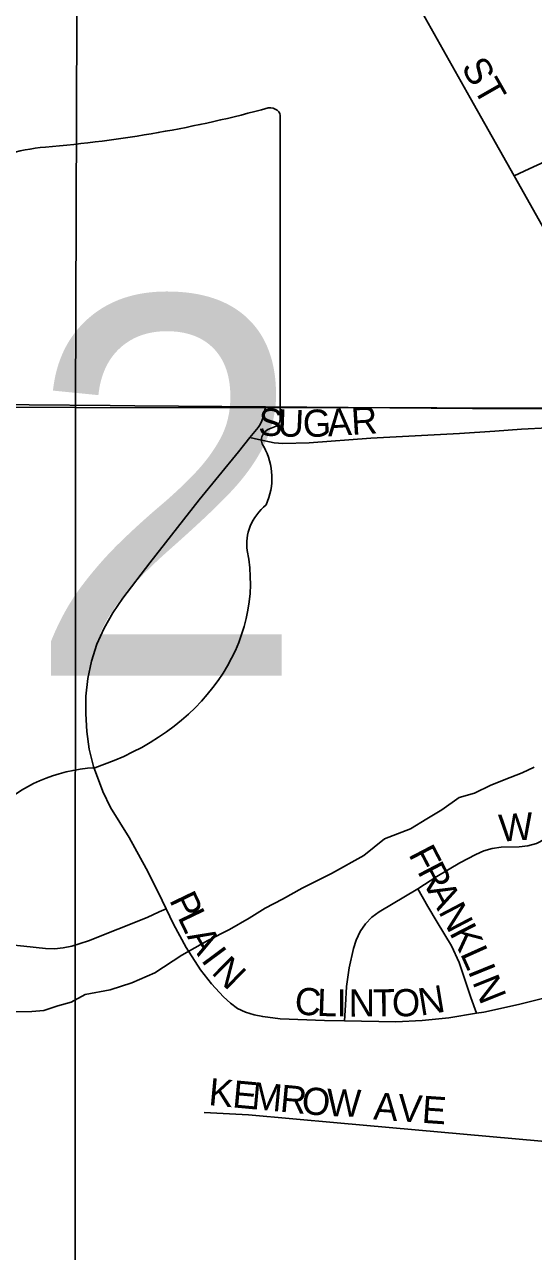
# Model space of a CAD drawing. Extents: x 1985906 to 2360102, y 891258 to 1222054.
# Drawn here: x 2119699 to 2120635, y 1018554 to 1020811 of the extents above; entities that cross this region are included whole.
import ezdxf

# ---------------------------------------------------------------- set-up
doc = ezdxf.new("R2010")
doc.units = 0
for name, color, linetype in [('GM_X_City_Street', 7, 'Continuous'), ('GM_X_City_Street_Text', 7, 'Continuous'), ('GM_X_Minor_River', 7, 'Continuous'), ('GM_X_Section', 7, 'Continuous'), ('GM_X_State_Route', 7, 'Continuous'), ('GM_X_State_Shield', 7, 'Continuous')]:
    doc.layers.add(name, color=color, linetype=linetype)

msp = doc.modelspace()

# ---------------------------------------------------------------- linework, layer by layer
at = {"layer": 'GM_X_City_Street'}
for points in [[(2120598.9, 1020532.6), (2120518.2, 1020675.7), (2120418.7, 1020852.6), (2120370.7, 1020939.9), (2120339.7, 1020995.3), (2120296.5, 1021071.9), (2120271.2, 1021113.5), (2120253, 1021137.8), (2120246.3, 1021145.6)], [(2120598.9, 1020532.6), (2120626.9, 1020545.4), (2120641.4, 1020552.1), (2120811.6, 1020629.4), (2120924.2, 1020682.2), (2120938.8, 1020689.2), (2120953.9, 1020695.2), (2120963.9, 1020698.7)], [(2120711.2, 1020332), (2120656.7, 1020430.3), (2120598.9, 1020532.6)], [(2120112.9, 1020050.8), (2120128.2, 1020069.4), (2120131.9, 1020075), (2120134.9, 1020081.5), (2120137.7, 1020088.7), (2120139.7, 1020096.5), (2120141.3, 1020105.6), (2120141.6, 1020107.5)], [(2120112.9, 1020050.8), (2120128.8, 1020047.5), (2120157.9, 1020041.5), (2120173.3, 1020040.1), (2120221.9, 1020041.5), (2120335.7, 1020049.8), (2120498.5, 1020058.2), (2120563.6, 1020062.7), (2120612.3, 1020066.7), (2120660.8, 1020068.8)], [(2119958.8, 1019184.2), (2119944.2, 1019214.6), (2119922.2, 1019258.1), (2119891.2, 1019315.4), (2119873.6, 1019342.9), (2119856.6, 1019370.7), (2119842.5, 1019400.1), (2119825.5, 1019446), (2119817.5, 1019477.7), (2119813.1, 1019510), (2119811.1, 1019542.6), (2119811.4, 1019575.2), (2119814.7, 1019607.7), (2119821.4, 1019639.6), (2119831.6, 1019670.6), (2119844.7, 1019700.5), (2119860.9, 1019728.8), (2119879.3, 1019755.8), (2119928.9, 1019820.5), (2120019.5, 1019936.3), (2120092.2, 1020024.5), (2120112.9, 1020050.8)], [(2120421.7, 1019221), (2120456.7, 1019243.6), (2120499.4, 1019268.8), (2120528.4, 1019284.2), (2120543.4, 1019290.5), (2120558.9, 1019295.2), (2120575.2, 1019297.4), (2120608.2, 1019297.8), (2120624.4, 1019300), (2120640.1, 1019304.1), (2120669.3, 1019319.3), (2120735.1, 1019360.1)], [(2120303.3, 1019110.9), (2120308.3, 1019126.5), (2120315.6, 1019142.2), (2120325.5, 1019156.2), (2120337.4, 1019168.5), (2120351, 1019178.8), (2120421.7, 1019221)], [(2120529.6, 1018991.9), (2120519.6, 1019021.2), (2120497.9, 1019085.4), (2120483.5, 1019116.1), (2120457.6, 1019159.8), (2120440.4, 1019188.2), (2120421.7, 1019221)], [(2119673.1, 1019117.8), (2119697.3, 1019115.3), (2119737.2, 1019110.8), (2119753.4, 1019110.6), (2119769.5, 1019112.1), (2119785.4, 1019115.4), (2119816.2, 1019125.4), (2119924.3, 1019168.3), (2119946, 1019178.3), (2119958.8, 1019184.2)], [(2120077.1, 1019010.3), (2120064.6, 1019022.2), (2120042.1, 1019045.9), (2120022.1, 1019071.6), (2119995.8, 1019112.8), (2119972.5, 1019155.8), (2119958.8, 1019184.2)], [(2120287.2, 1018977.8), (2120288.8, 1019006.8), (2120290.7, 1019041.4), (2120295.4, 1019075.6), (2120303.3, 1019110.9)], [(2120529.6, 1018991.9), (2120543.2, 1018994.2), (2120607, 1019008.1), (2120766, 1019047.9)], [(2120077.1, 1019010.3), (2120090.3, 1019000.7), (2120105, 1018993.9), (2120120.6, 1018989.1), (2120136.5, 1018985.8), (2120168.9, 1018981.8), (2120250.5, 1018978.4), (2120287.2, 1018977.8)], [(2120287.2, 1018977.8), (2120381.2, 1018976.3), (2120430.1, 1018978.7), (2120478.8, 1018983.7), (2120529.6, 1018991.9)], [(2120028.9, 1018809.3), (2120110.7, 1018804.8), (2120273.8, 1018790.2), (2120649.3, 1018756.9), (2120829.1, 1018744.5), (2121024.9, 1018727.7), (2121155.2, 1018714.8), (2121203.4, 1018707), (2121229.2, 1018701.1), (2121239, 1018697.4), (2121247.5, 1018693.3), (2121260.7, 1018684), (2121264.7, 1018680.2)]]:
    msp.add_lwpolyline(points, dxfattribs=at)
at = {"layer": 'GM_X_Minor_River'}
msp.add_lwpolyline([(2119681.8, 1018994.7), (2119712, 1018995.1), (2119734, 1018997.3), (2119760, 1019005.7), (2119784, 1019012.1), (2119810, 1019026.4), (2119856, 1019035.1), (2119896, 1019047.7), (2119938, 1019066.3), (2119987.7, 1019099), (2120035.6, 1019125.7), (2120075.5, 1019146.3), (2120111.4, 1019166.8), (2120141.3, 1019185.3), (2120173.2, 1019201.8), (2120209.1, 1019222.3), (2120262.9, 1019249.1), (2120322.7, 1019282), (2120360.5, 1019312.6), (2120408.5, 1019331.2), (2120438.3, 1019349.7), (2120466.2, 1019366.1), (2120498.1, 1019388.6), (2120526.1, 1019397), (2120556, 1019411.4), (2120592, 1019425.9), (2120614, 1019434.3), (2120635.9, 1019444.6)], dxfattribs=at)
at = {"layer": 'GM_X_Section'}
for points in [[(2114539.2, 1025530.7), (2119810.6, 1025501.6), (2119792.3, 1020106.2), (2114408.8, 1020130.7), (2114411.1, 1025533.9)], [(2119810.6, 1025501.6), (2125102, 1025486.6), (2125107.5, 1020101.4), (2119792.3, 1020106.2)], [(2119792.3, 1020106.2), (2119789.7, 1014747.1), (2114498.3, 1014780.1), (2114408.8, 1020130.7)], [(2125107.5, 1020101.4), (2125116.8, 1014766.3), (2119789.7, 1014747.1), (2119792.3, 1020106.2)]]:
    msp.add_lwpolyline(points, close=True, dxfattribs=at)
at = {"layer": 'GM_X_State_Route'}
for points in [[(2119855.7, 1020109.7), (2119557.5, 1020112.3), (2119328.5, 1020114.3), (2119109.3, 1020115.5)], [(2121024.8, 1019951.1), (2120968.6, 1019995.5), (2120917.8, 1020037.5), (2120878.2, 1020070.2), (2120861.4, 1020085.2), (2120844.6, 1020104.2), (2120693.6, 1020104), (2120656.2, 1020104.7), (2120522.7, 1020104.7), (2120141.6, 1020107.5), (2119901.1, 1020109.3), (2119855.7, 1020109.7)]]:
    msp.add_lwpolyline(points, dxfattribs=at)
at = {"layer": 'GM_X_State_Shield'}
for p, q in [((2120168.8, 1020087), (2120168.8, 1020639.7)), ((2120168.6, 1020087.1), (2120168.8, 1020087))]:
    msp.add_line(p, q, dxfattribs=at)
for centre, major_axis, start_param, end_param in [((2119548.9, 1022054.1), (1845.5, 0), 4.814394, 5.042369), ((2120149.5, 1020642), (19.4, 0), 6.141152, 7.989035), ((2119784.3, 1020290.8), (371.3, 0), 1.699011, 2.107814), ((2120164.3, 1020046.4), (30, 0), 1.883978, 3.671073), ((2120148.1, 1020084.8), (20.7, 0), 5.05454, 6.418171), ((2119973.6, 1019976.5), (180, 0), 5.934695, 6.695948), ((2120238.2, 1019855.6), (130.9, 0), 2.387724, 3.262537), ((2119652.3, 1019785.3), (461.6, 0), 5.101752, 6.440018), ((2119846.9, 1019242), (252.8, 0), 1.647645, 2.488434)]:
    msp.add_ellipse(centre, major_axis=major_axis, ratio=0.8, start_param=start_param, end_param=end_param, dxfattribs=at)

# ---------------------------------------------------------------- texts
at = {"layer": 'GM_X_City_Street_Text'}
for s, rotation, p in [('ST', 299.7491, (2120500.7, 1020732.4)), ('S', 357.3763, (2120127.8, 1020055.1)), ('U', 357.6678, (2120163.2, 1020053.5)), ('G', 1.7284, (2120211.1, 1020051.7)), ('A', 3.546, (2120256.8, 1020053.1)), ('R', 3.574, (2120300.7, 1020055.8)), ('W', 4.342, (2120572.7, 1019307.2)), ('F', 297.567, (2120403.9, 1019284.4)), ('R', 297.5589, (2120420.2, 1019253.2)), ('P', 295.7036, (2119964.1, 1019200.4)), ('A', 297.5524, (2120438.5, 1019218.1)), ('N', 297.5701, (2120458.9, 1019179.1)), ('L', 295.7036, (2119979.4, 1019168.7)), ('A', 299.7655, (2119996.4, 1019133.5)), ('K', 297.3422, (2120479.2, 1019140.1)), ('I', 306.8088, (2120022, 1019089.7)), ('N', 315.4291, (2120040.5, 1019065.9)), ('L', 294.2122, (2120499.1, 1019101.7)), ('I', 292.0734, (2120513.3, 1019070)), ('N', 291.7994, (2120521.6, 1019049.7)), ('C', 355.7708, (2120194.1, 1018990.3)), ('L', 358.0023, (2120235.7, 1018987.2)), ('I', 359.8335, (2120272.6, 1018986)), ('N', 0.2687, (2120295, 1018985.9)), ('T', 0.2846, (2120339.1, 1018986.1)), ('O', 0.2912, (2120374.3, 1018986.3)), ('N', 9.3787, (2120426.9, 1018987.3)), ('K', 354.7363, (2120035.8, 1018823.1)), ('E', 354.7451, (2120079.6, 1018819)), ('M', 354.738, (2120114.7, 1018815.8)), ('R', 354.7352, (2120167.2, 1018811)), ('O', 354.739, (2120206.7, 1018807.3)), ('W', 358.0972, (2120253.7, 1018803.1)), ('AVE', 356.0571, (2120339.2, 1018796.7))]:
    msp.add_text(s, height=50, rotation=rotation, dxfattribs=at).set_placement(p)
at = {"layer": 'GM_X_State_Shield'}
msp.add_text('302', height=696.1, dxfattribs=at).set_placement((2118664.9, 1019613.2))

doc.saveas('drawing.dxf')
